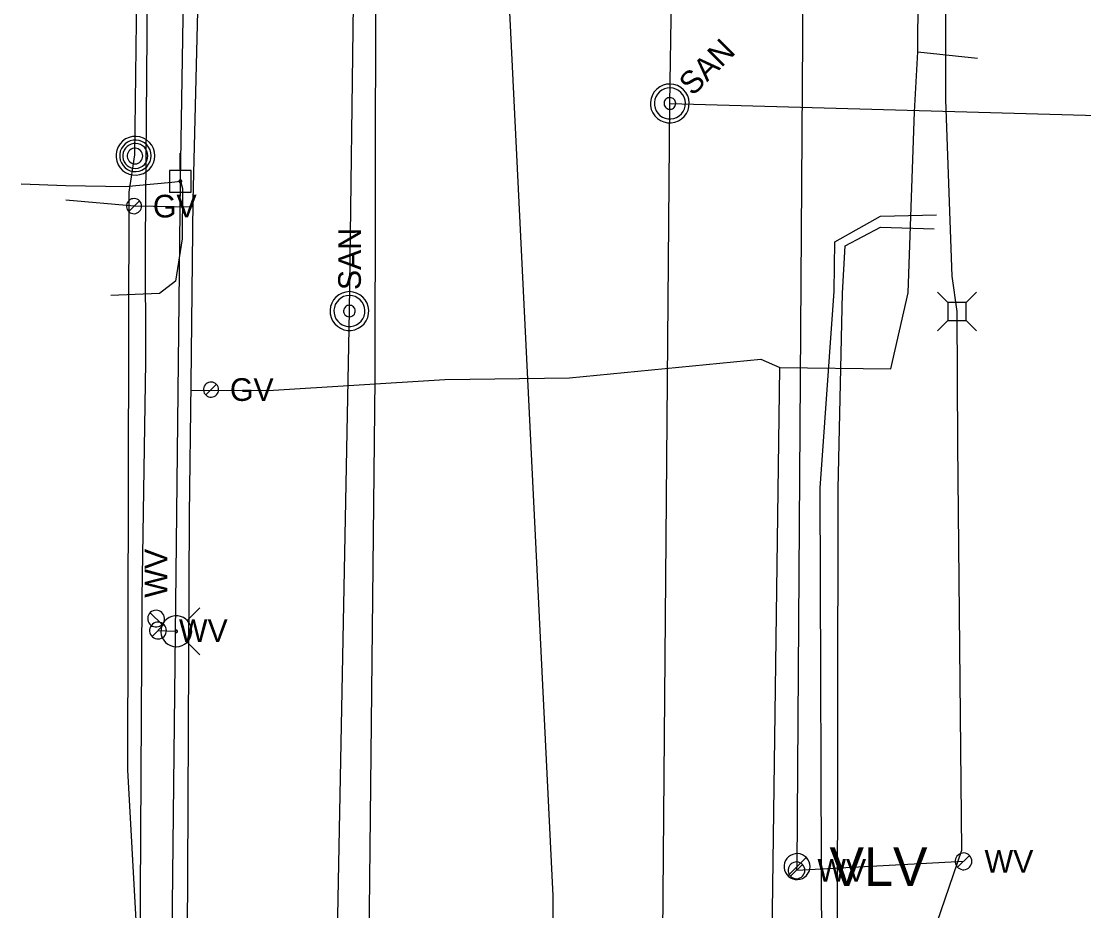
# Model space of a CAD drawing. Extents: x 600849 to 606371, y 330010 to 403088.
# Drawn here: x 601956.5 to 602137.1, y 359402.6 to 359553.8 of the extents above; entities that cross this region are included whole.
import ezdxf

# ---------------------------------------------------------------- set-up
doc = ezdxf.new("R2010")
doc.units = 0
for name, color, linetype in [('E_LTG_CID', 7, 'Continuous'), ('E_UTL_AG_Bold', 7, 'Continuous'), ('E_UTL_E_UG', 7, 'Continuous'), ('E_UTL_EPowerPole', 7, 'Continuous'), ('E_UTL_FO_UG', 7, 'Continuous'), ('E_UTL_G', 7, 'Continuous'), ('E_UTL_G_UG', 7, 'Continuous'), ('E_UTL_MH', 7, 'Continuous'), ('E_UTL_Overhead', 7, 'Continuous'), ('E_UTL_SAN', 7, 'Continuous'), ('E_UTL_SAN_UG', 7, 'Continuous'), ('E_UTL_T_UG', 7, 'Continuous'), ('E_UTL_VLV', 7, 'Continuous'), ('E_UTL_W', 7, 'Continuous'), ('E_UTL_W_UG', 7, 'Continuous'), ('E_UTL_WHydrant', 7, 'Continuous')]:
    doc.layers.add(name, color=color, linetype=linetype)

msp = doc.modelspace()

# ---------------------------------------------------------------- linework, layer by layer
at = {"layer": 'E_LTG_CID'}
msp.add_lwpolyline([(602042.94, 359054.77), (602043.69, 359086.99), (602042.08, 359198.08), (602043.03, 359218.8), (602043.8, 359252.58), (602046.66, 359354.8), (602046.79, 359386.71), (602046.88, 359405.12), (602038.97, 359566.99), (602038.48, 359570.03), (602037.12, 359648.56), (602041.37, 359697.34), (602046.93, 359747.34), (602047.07, 359768.54), (602046.73, 359770.11), (602047.59, 359908.15), (602042.37, 359984.86), (602041.75, 360075.24), (602041.84, 360079.99), (602042.01, 360081.1)], dxfattribs=at)
at = {"layer": 'E_UTL_AG_Bold'}
for points in [[(602113.97, 359506), (602112.22, 359507.75)], [(602117.07, 359506), (602118.82, 359507.75)], [(602117.07, 359506), (602113.97, 359506)], [(602113.97, 359506), (602113.97, 359502.9)], [(602117.07, 359502.9), (602117.07, 359506)], [(602113.97, 359502.9), (602112.22, 359501.15)], [(602113.97, 359502.9), (602117.07, 359502.9)], [(602117.07, 359502.9), (602118.82, 359501.15)]]:
    msp.add_lwpolyline(points, dxfattribs=at)
at = {"layer": 'E_UTL_E_UG'}
for points in [[(601956.46, 359526.19), (601964.06, 359525.89), (601974.15, 359525.72), (601982.04, 359526.44), (601983.51, 359526.6)], [(602085.26, 359310.91), (602091.76, 359313.09), (602092.69, 359326.77), (602092.95, 359361.05), (602092.55, 359394.66), (602092.26, 359474.45), (602094.66, 359507.91), (602094.73, 359516.29), (602102.49, 359520.67), (602112.01, 359520.87)], [(602108.93, 359395.16), (602111.77, 359386.68), (602113.26, 359360.43), (602110.37, 359332.69), (602106, 359310.05), (602105.4, 359305.5), (602093.1, 359305.68), (602093.44, 359312.78), (602095.06, 359326.71), (602095.31, 359360.87), (602095.23, 359394.65), (602095.34, 359474.33), (602096.04, 359507.6), (602096.48, 359515.62), (602102.52, 359518.77), (602111.62, 359518.51)]]:
    msp.add_lwpolyline(points, dxfattribs=at)
at = {"layer": 'E_UTL_EPowerPole'}
for points in [[(601983.48, 359528.45), (601983.48, 359531.35)], [(601985.32, 359528.45), (601981.64, 359528.45)], [(601981.64, 359528.45), (601981.64, 359524.75)], [(601985.32, 359524.75), (601985.32, 359528.45)], [(601983.75, 359526.6), (601983.75, 359526.65), (601983.73, 359526.69), (601983.71, 359526.73), (601983.68, 359526.77), (601983.65, 359526.8), (601983.61, 359526.82), (601983.57, 359526.84), (601983.52, 359526.84), (601983.48, 359526.84), (601983.43, 359526.83), (601983.39, 359526.81), (601983.35, 359526.78), (601983.32, 359526.75), (601983.3, 359526.71), (601983.28, 359526.67), (601983.27, 359526.63), (601983.27, 359526.58), (601983.28, 359526.54), (601983.3, 359526.49), (601983.32, 359526.46), (601983.35, 359526.42), (601983.39, 359526.4), (601983.43, 359526.38), (601983.48, 359526.37), (601983.52, 359526.37), (601983.57, 359526.37), (601983.61, 359526.39), (601983.65, 359526.41), (601983.68, 359526.44), (601983.71, 359526.47), (601983.73, 359526.52), (601983.75, 359526.56), (601983.75, 359526.6)], [(601981.64, 359524.75), (601985.32, 359524.75)]]:
    msp.add_lwpolyline(points, dxfattribs=at)
at = {"layer": 'E_UTL_FO_UG'}
for points in [[(602120.67, 359200.93), (602106.47, 359205.95), (602106.79, 359211.09), (602106.18, 359235.13), (602108.71, 359331.77), (602108.99, 359354.82), (602109.97, 359394.35), (602116.34, 359412.88), (602115.67, 359481.87), (602115.52, 359504.45), (602114.67, 359510.46), (602113.62, 359540.47), (602113.64, 359606.18), (602112.7, 359681.86), (602113.46, 359721.53), (602113.5, 359756.31), (602113.73, 359788.59), (602113.17, 359812.17), (602113.61, 359821.49)], [(601966.43, 358862.28), (601968, 359008.43), (601970.01, 359149.75), (601971.78, 359287.04), (601980.98, 359310.78), (601974.59, 359426.55), (601974.81, 359524.74), (601975.77, 359531.07), (601977.66, 359680.73)], [(601983.51, 359526.6), (601983.85, 359525.38), (601983.8, 359516.83), (601982.71, 359509.63), (601979.98, 359507.53), (601971.69, 359507.17)]]:
    msp.add_lwpolyline(points, dxfattribs=at)
at = {"layer": 'E_UTL_G'}
for points in [[(601976.92, 359522.37), (601976.89, 359522.62), (601976.83, 359522.85), (601976.71, 359523.07), (601976.56, 359523.26), (601976.38, 359523.42), (601976.17, 359523.54), (601975.94, 359523.62), (601975.7, 359523.66), (601975.45, 359523.64), (601975.21, 359523.59), (601974.99, 359523.49), (601974.79, 359523.34), (601974.63, 359523.17), (601974.49, 359522.96), (601974.4, 359522.74), (601974.36, 359522.5), (601974.36, 359522.25), (601974.4, 359522.01), (601974.49, 359521.79), (601974.63, 359521.58), (601974.79, 359521.4), (601974.99, 359521.26), (601975.21, 359521.16), (601975.45, 359521.1), (601975.7, 359521.09), (601975.94, 359521.13), (601976.17, 359521.21), (601976.38, 359521.33), (601976.56, 359521.49), (601976.71, 359521.68), (601976.83, 359521.9), (601976.89, 359522.13), (601976.92, 359522.37)], [(601974.73, 359521.47), (601976.54, 359523.28)], [(601990, 359491.19), (601989.98, 359491.43), (601989.91, 359491.66), (601989.8, 359491.88), (601989.65, 359492.07), (601989.46, 359492.23), (601989.25, 359492.35), (601989.02, 359492.43), (601988.78, 359492.47), (601988.54, 359492.46), (601988.3, 359492.4), (601988.08, 359492.3), (601987.88, 359492.16), (601987.71, 359491.98), (601987.58, 359491.77), (601987.49, 359491.55), (601987.44, 359491.31), (601987.44, 359491.06), (601987.49, 359490.82), (601987.58, 359490.6), (601987.71, 359490.39), (601987.88, 359490.22), (601988.08, 359490.07), (601988.3, 359489.97), (601988.54, 359489.92), (601988.78, 359489.9), (601989.02, 359489.94), (601989.25, 359490.02), (601989.46, 359490.14), (601989.65, 359490.3), (601989.8, 359490.49), (601989.91, 359490.71), (601989.98, 359490.94), (601990, 359491.19)], [(601987.81, 359490.28), (601989.63, 359492.09)]]:
    msp.add_lwpolyline(points, dxfattribs=at)
at = {"layer": 'E_UTL_G_UG'}
for points in [[(601980.09, 359021.9), (601980.96, 359082.79), (601981.41, 359151.97), (601983.06, 359227.97), (601983.79, 359286.76), (601983.84, 359287.29), (601984.42, 359351.28), (601984.8, 359408.77), (601985.08, 359469.91), (601985.33, 359492.21), (601985.69, 359523.34), (601987.17, 359583.17), (601988.92, 359663.01), (601988.74, 359686.98), (601989.06, 359710.39), (601989.78, 359803.45), (601990.35, 359832.65), (601991.62, 359916.26), (601992.43, 359984.9), (601992.5, 360011.35), (601993.81, 360039.63), (601994.27, 360121.7), (601995.5, 360174.54), (601997.19, 360243.87)], [(602107.24, 359507.62), (602108.29, 359538.41), (602108.87, 359548.58), (602110.47, 359817.84)], [(602108.87, 359548.58), (602118.99, 359547.53)], [(601985.58, 359522.18), (601975.63, 359522.37), (601964.04, 359523.4)], [(601985.31, 359491.09), (601998.44, 359491.05), (602028.46, 359492.92), (602049.65, 359493.17), (602082.18, 359496.35), (602085.4, 359494.92), (602104.24, 359494.72), (602107.24, 359507.62)], [(602081.98, 359107.17), (602081.16, 359116.35), (602081.46, 359134.42), (602081.75, 359147.78), (602082.15, 359175.55), (602082.09, 359256.23), (602083.46, 359330.27), (602084, 359387.99), (602084, 359390), (602085.4, 359494.92)]]:
    msp.add_lwpolyline(points, dxfattribs=at)
at = {"layer": 'E_UTL_MH'}
for points in [[(601979.16, 359530.94), (601979.1, 359531.56), (601978.92, 359532.16), (601978.64, 359532.72), (601978.25, 359533.21), (601977.77, 359533.62), (601977.23, 359533.94), (601976.64, 359534.14), (601976.02, 359534.23), (601975.39, 359534.2), (601974.78, 359534.05), (601974.21, 359533.79), (601973.7, 359533.43), (601973.27, 359532.98), (601972.93, 359532.45), (601972.69, 359531.87), (601972.57, 359531.25), (601972.57, 359530.62), (601972.69, 359530.01), (601972.93, 359529.42), (601973.27, 359528.9), (601973.7, 359528.44), (601974.21, 359528.08), (601974.78, 359527.82), (601975.39, 359527.67), (601976.02, 359527.64), (601976.64, 359527.73), (601977.23, 359527.93), (601977.77, 359528.25), (601978.25, 359528.66), (601978.64, 359529.15), (601978.92, 359529.71), (601979.1, 359530.31), (601979.16, 359530.94)], [(601978.54, 359530.93), (601978.5, 359531.44), (601978.35, 359531.93), (601978.12, 359532.38), (601977.8, 359532.78), (601977.42, 359533.11), (601976.98, 359533.37), (601976.5, 359533.53), (601975.99, 359533.61), (601975.49, 359533.58), (601974.99, 359533.46), (601974.53, 359533.25), (601974.11, 359532.95), (601973.76, 359532.59), (601973.49, 359532.16), (601973.3, 359531.69), (601973.2, 359531.19), (601973.2, 359530.68), (601973.3, 359530.18), (601973.49, 359529.71), (601973.76, 359529.28), (601974.11, 359528.91), (601974.53, 359528.61), (601974.99, 359528.4), (601975.49, 359528.28), (601975.99, 359528.26), (601976.5, 359528.33), (601976.98, 359528.5), (601977.42, 359528.75), (601977.8, 359529.08), (601978.12, 359529.48), (601978.35, 359529.94), (601978.5, 359530.43), (601978.54, 359530.93)], [(601977.98, 359530.9), (601977.94, 359531.31), (601977.83, 359531.69), (601977.64, 359532.05), (601977.39, 359532.37), (601977.09, 359532.64), (601976.74, 359532.84), (601976.35, 359532.97), (601975.95, 359533.03), (601975.55, 359533.01), (601975.16, 359532.92), (601974.79, 359532.75), (601974.46, 359532.51), (601974.18, 359532.22), (601973.96, 359531.88), (601973.81, 359531.5), (601973.73, 359531.11), (601973.73, 359530.7), (601973.81, 359530.3), (601973.96, 359529.93), (601974.18, 359529.59), (601974.46, 359529.29), (601974.79, 359529.06), (601975.16, 359528.89), (601975.55, 359528.8), (601975.95, 359528.78), (601976.35, 359528.83), (601976.74, 359528.97), (601977.09, 359529.17), (601977.39, 359529.43), (601977.64, 359529.75), (601977.83, 359530.11), (601977.94, 359530.5), (601977.98, 359530.9)], [(601977.13, 359530.89), (601977.1, 359531.14), (601977.03, 359531.38), (601976.91, 359531.61), (601976.76, 359531.81), (601976.57, 359531.97), (601976.35, 359532.1), (601976.11, 359532.18), (601975.86, 359532.22), (601975.6, 359532.21), (601975.36, 359532.15), (601975.13, 359532.04), (601974.92, 359531.89), (601974.75, 359531.71), (601974.61, 359531.5), (601974.52, 359531.26), (601974.47, 359531.01), (601974.47, 359530.76), (601974.52, 359530.51), (601974.61, 359530.28), (601974.75, 359530.06), (601974.92, 359529.88), (601975.13, 359529.73), (601975.36, 359529.63), (601975.6, 359529.57), (601975.86, 359529.56), (601976.11, 359529.59), (601976.35, 359529.68), (601976.57, 359529.8), (601976.76, 359529.97), (601976.91, 359530.17), (601977.03, 359530.39), (601977.1, 359530.64), (601977.13, 359530.89)]]:
    msp.add_lwpolyline(points, dxfattribs=at)
at = {"layer": 'E_UTL_Overhead'}
msp.add_lwpolyline([(601976.75, 358958.92), (601977.97, 359111.94), (601981.19, 359312.23), (601983.51, 359526.6), (601985.8, 359662.25), (601987.84, 359828.62), (601989.65, 359947.39), (601991.34, 360075.03), (601992.79, 360204.36), (601996.6, 360395.42), (601996.88, 360486.88), (601998.68, 360539.79), (601998.36, 360632.61), (601999.96, 360761.05), (602001.64, 360876.73), (602001.68, 360897.47), (602002.94, 360981.08), (602003.73, 361045.7), (602006.07, 361225.37), (602007.31, 361412.08)], dxfattribs=at)
at = {"layer": 'E_UTL_SAN'}
for points in [[(602069.04, 359542.16), (602068.56, 359542.56), (602068.01, 359542.86), (602067.41, 359543.05), (602066.78, 359543.13), (602066.16, 359543.08), (602065.55, 359542.92), (602064.99, 359542.65), (602064.49, 359542.27), (602064.06, 359541.81), (602063.74, 359541.27), (602063.52, 359540.68), (602063.41, 359540.06), (602063.43, 359539.44), (602063.56, 359538.82), (602063.81, 359538.25), (602064.16, 359537.73), (602064.61, 359537.28), (602065.12, 359536.93), (602065.7, 359536.68), (602066.31, 359536.55), (602066.94, 359536.54), (602067.56, 359536.64), (602068.15, 359536.86), (602068.68, 359537.19), (602069.15, 359537.61), (602069.52, 359538.11), (602069.8, 359538.67), (602069.96, 359539.28), (602070.01, 359539.91), (602069.93, 359540.53), (602069.74, 359541.13), (602069.44, 359541.68), (602069.04, 359542.16)], [(602068.57, 359541.69), (602068.19, 359542.01), (602067.75, 359542.25), (602067.27, 359542.41), (602066.77, 359542.47), (602066.27, 359542.43), (602065.78, 359542.3), (602065.33, 359542.08), (602064.93, 359541.78), (602064.59, 359541.41), (602064.33, 359540.98), (602064.16, 359540.51), (602064.07, 359540.02), (602064.08, 359539.51), (602064.19, 359539.02), (602064.39, 359538.56), (602064.67, 359538.15), (602065.03, 359537.79), (602065.44, 359537.51), (602065.9, 359537.31), (602066.39, 359537.21), (602066.89, 359537.19), (602067.39, 359537.28), (602067.86, 359537.45), (602068.29, 359537.71), (602068.66, 359538.05), (602068.96, 359538.45), (602069.18, 359538.91), (602069.31, 359539.39), (602069.35, 359539.89), (602069.29, 359540.39), (602069.13, 359540.87), (602068.89, 359541.31), (602068.57, 359541.69)], [(602067.41, 359540.53), (602067.26, 359540.65), (602067.1, 359540.74), (602066.92, 359540.8), (602066.73, 359540.82), (602066.54, 359540.8), (602066.36, 359540.76), (602066.19, 359540.67), (602066.04, 359540.56), (602065.91, 359540.42), (602065.82, 359540.26), (602065.75, 359540.08), (602065.72, 359539.9), (602065.72, 359539.71), (602065.76, 359539.53), (602065.84, 359539.35), (602065.94, 359539.2), (602066.08, 359539.06), (602066.23, 359538.96), (602066.4, 359538.88), (602066.59, 359538.84), (602066.78, 359538.84), (602066.96, 359538.87), (602067.14, 359538.94), (602067.3, 359539.04), (602067.44, 359539.16), (602067.55, 359539.31), (602067.63, 359539.48), (602067.68, 359539.66), (602067.7, 359539.85), (602067.67, 359540.04), (602067.62, 359540.22), (602067.53, 359540.38), (602067.41, 359540.53)], [(602012.24, 359507.83), (602011.62, 359507.77), (602011.02, 359507.59), (602010.46, 359507.31), (602009.96, 359506.92), (602009.55, 359506.44), (602009.24, 359505.9), (602009.03, 359505.31), (602008.95, 359504.69), (602008.98, 359504.06), (602009.12, 359503.45), (602009.38, 359502.88), (602009.75, 359502.37), (602010.2, 359501.94), (602010.73, 359501.6), (602011.31, 359501.36), (602011.93, 359501.24), (602012.56, 359501.24), (602013.17, 359501.36), (602013.75, 359501.6), (602014.28, 359501.94), (602014.74, 359502.37), (602015.1, 359502.88), (602015.36, 359503.45), (602015.51, 359504.06), (602015.54, 359504.69), (602015.45, 359505.31), (602015.24, 359505.9), (602014.93, 359506.44), (602014.52, 359506.92), (602014.03, 359507.31), (602013.47, 359507.59), (602012.87, 359507.77), (602012.24, 359507.83)], [(602012.24, 359507.17), (602011.74, 359507.12), (602011.26, 359506.98), (602010.81, 359506.75), (602010.42, 359506.44), (602010.09, 359506.06), (602009.84, 359505.63), (602009.68, 359505.15), (602009.6, 359504.66), (602009.63, 359504.15), (602009.75, 359503.67), (602009.96, 359503.21), (602010.25, 359502.8), (602010.61, 359502.45), (602011.03, 359502.18), (602011.5, 359502), (602011.99, 359501.9), (602012.49, 359501.9), (602012.99, 359502), (602013.45, 359502.18), (602013.87, 359502.45), (602014.24, 359502.8), (602014.53, 359503.21), (602014.74, 359503.67), (602014.85, 359504.15), (602014.88, 359504.66), (602014.81, 359505.15), (602014.64, 359505.63), (602014.39, 359506.06), (602014.06, 359506.44), (602013.67, 359506.75), (602013.22, 359506.98), (602012.74, 359507.12), (602012.24, 359507.17)], [(602012.24, 359505.52), (602012.05, 359505.5), (602011.87, 359505.45), (602011.71, 359505.36), (602011.56, 359505.25), (602011.44, 359505.1), (602011.34, 359504.94), (602011.28, 359504.76), (602011.25, 359504.58), (602011.26, 359504.39), (602011.31, 359504.21), (602011.38, 359504.03), (602011.49, 359503.88), (602011.63, 359503.75), (602011.79, 359503.65), (602011.96, 359503.58), (602012.15, 359503.54), (602012.34, 359503.54), (602012.52, 359503.58), (602012.7, 359503.65), (602012.85, 359503.75), (602012.99, 359503.88), (602013.1, 359504.03), (602013.18, 359504.21), (602013.22, 359504.39), (602013.23, 359504.58), (602013.2, 359504.76), (602013.14, 359504.94), (602013.05, 359505.1), (602012.93, 359505.25), (602012.78, 359505.36), (602012.61, 359505.45), (602012.43, 359505.5), (602012.24, 359505.52)]]:
    msp.add_lwpolyline(points, dxfattribs=at)
at = {"layer": 'E_UTL_SAN_UG'}
for p, q in [((602066.71, 359539.83), (602071.01, 359839.88)), ((602063.93, 359208.58), (602066.71, 359539.83))]:
    msp.add_line(p, q, dxfattribs=at)
for points in [[(602012.25, 359504.52), (602016.69, 359843.9)], [(602066.71, 359539.83), (602423.93, 359529.79)], [(602005.68, 359163.83), (602012.25, 359504.52)]]:
    msp.add_lwpolyline(points, dxfattribs=at)
at = {"layer": 'E_UTL_T_UG'}
msp.add_lwpolyline([(602007.51, 358972.14), (602009.77, 359124.48), (602011.31, 359275.24), (602014.79, 359322.97), (602016.6, 359492.93), (602016.88, 359658.26), (602018.98, 359809.25), (602022.42, 359980.76), (602021.62, 360120.35), (602030.35, 360683.16)], dxfattribs=at)
at = {"layer": 'E_UTL_VLV'}
for points in [[(602090.53, 359410.09), (602090.49, 359410.5), (602090.37, 359410.91), (602090.18, 359411.28), (602089.92, 359411.61), (602089.6, 359411.88), (602089.24, 359412.09), (602088.85, 359412.23), (602088.43, 359412.29), (602088.01, 359412.27), (602087.61, 359412.17), (602087.23, 359411.99), (602086.89, 359411.75), (602086.6, 359411.45), (602086.37, 359411.1), (602086.22, 359410.71), (602086.14, 359410.3), (602086.14, 359409.88), (602086.22, 359409.47), (602086.37, 359409.08), (602086.6, 359408.73), (602086.89, 359408.43), (602087.23, 359408.18), (602087.61, 359408.01), (602088.01, 359407.91), (602088.43, 359407.89), (602088.85, 359407.95), (602089.24, 359408.09), (602089.6, 359408.3), (602089.92, 359408.57), (602090.18, 359408.9), (602090.37, 359409.27), (602090.49, 359409.67), (602090.53, 359410.09)], [(602086.77, 359408.53), (602089.88, 359411.64)]]:
    msp.add_lwpolyline(points, dxfattribs=at)
at = {"layer": 'E_UTL_W'}
for points in [[(601979.39, 359453.67), (601979.12, 359453.65), (601978.86, 359453.57), (601978.62, 359453.45), (601978.4, 359453.28), (601978.23, 359453.07), (601978.09, 359452.84), (601978, 359452.58), (601977.96, 359452.31), (601977.98, 359452.04), (601978.04, 359451.78), (601978.15, 359451.53), (601978.31, 359451.31), (601978.51, 359451.13), (601978.74, 359450.98), (601978.99, 359450.88), (601979.25, 359450.83), (601979.52, 359450.83), (601979.79, 359450.88), (601980.04, 359450.98), (601980.27, 359451.13), (601980.47, 359451.31), (601980.62, 359451.53), (601980.74, 359451.78), (601980.8, 359452.04), (601980.81, 359452.31), (601980.77, 359452.58), (601980.69, 359452.84), (601980.55, 359453.07), (601980.37, 359453.28), (601980.16, 359453.45), (601979.92, 359453.57), (601979.66, 359453.65), (601979.39, 359453.67)], [(601980.4, 359451.24), (601978.38, 359453.25)], [(601981.13, 359450.22), (601981.1, 359450.49), (601981.03, 359450.75), (601980.9, 359450.99), (601980.73, 359451.2), (601980.53, 359451.38), (601980.29, 359451.52), (601980.04, 359451.6), (601979.77, 359451.64), (601979.5, 359451.63), (601979.24, 359451.57), (601978.99, 359451.45), (601978.77, 359451.3), (601978.58, 359451.1), (601978.43, 359450.87), (601978.33, 359450.62), (601978.28, 359450.35), (601978.28, 359450.08), (601978.33, 359449.82), (601978.43, 359449.56), (601978.58, 359449.34), (601978.77, 359449.14), (601978.99, 359448.98), (601979.24, 359448.87), (601979.5, 359448.81), (601979.77, 359448.79), (601980.04, 359448.83), (601980.29, 359448.92), (601980.53, 359449.06), (601980.73, 359449.23), (601980.9, 359449.45), (601981.03, 359449.69), (601981.1, 359449.95), (601981.13, 359450.22)], [(601978.69, 359449.21), (601980.71, 359451.23)], [(602118.06, 359410.98), (602118.03, 359411.25), (602117.95, 359411.51), (602117.83, 359411.75), (602117.66, 359411.96), (602117.46, 359412.14), (602117.22, 359412.27), (602116.97, 359412.36), (602116.7, 359412.4), (602116.43, 359412.39), (602116.16, 359412.32), (602115.92, 359412.21), (602115.7, 359412.05), (602115.51, 359411.86), (602115.36, 359411.63), (602115.26, 359411.38), (602115.21, 359411.11), (602115.21, 359410.84), (602115.26, 359410.57), (602115.36, 359410.32), (602115.51, 359410.09), (602115.7, 359409.9), (602115.92, 359409.74), (602116.16, 359409.63), (602116.43, 359409.56), (602116.7, 359409.55), (602116.97, 359409.59), (602117.22, 359409.68), (602117.46, 359409.81), (602117.66, 359409.99), (602117.83, 359410.2), (602117.95, 359410.45), (602118.03, 359410.71), (602118.06, 359410.98)], [(602115.62, 359409.97), (602117.64, 359411.98)], [(602089.65, 359409.45), (602089.63, 359409.72), (602089.55, 359409.98), (602089.43, 359410.22), (602089.26, 359410.43), (602089.06, 359410.61), (602088.82, 359410.75), (602088.57, 359410.84), (602088.3, 359410.87), (602088.03, 359410.86), (602087.76, 359410.8), (602087.52, 359410.69), (602087.3, 359410.53), (602087.11, 359410.33), (602086.96, 359410.1), (602086.86, 359409.85), (602086.81, 359409.59), (602086.81, 359409.31), (602086.86, 359409.05), (602086.96, 359408.8), (602087.11, 359408.57), (602087.3, 359408.37), (602087.52, 359408.22), (602087.76, 359408.1), (602088.03, 359408.04), (602088.3, 359408.03), (602088.57, 359408.06), (602088.82, 359408.15), (602089.06, 359408.29), (602089.26, 359408.47), (602089.43, 359408.68), (602089.55, 359408.92), (602089.63, 359409.18), (602089.65, 359409.45)], [(602087.22, 359408.44), (602089.24, 359410.46)]]:
    msp.add_lwpolyline(points, dxfattribs=at)
at = {"layer": 'E_UTL_W_UG'}
for points in [[(601972.16, 359041.36), (601973.28, 359168.07), (601974.93, 359233.92), (601975.83, 359340.64), (601976.66, 359395.32), (601977.04, 359455.79), (601977.65, 359495.85), (601977.61, 359516.2), (601978.05, 359572.79), (601979.2, 359630.24), (601981.41, 359672.03), (601980.94, 359711.2), (601981.6, 359773.44), (601981.95, 359831.36), (601983.96, 359939.3), (601985.82, 359960.11), (601985.13, 359963.2), (601985.07, 359965.47), (601985.74, 359997.89), (601982.7, 360082.49), (601986.39, 360103.49), (601987, 360173.39), (601989.12, 360321.85)], [(602116.63, 359410.98), (602088.23, 359409.45), (602088.33, 359410.09), (602089.35, 359559.35), (602088.99, 359652.21), (602088.87, 359663.98), (602088.77, 359664.43), (602088.87, 359665.15), (602088.77, 359669.52)], [(601979.7, 359450.22), (601982.81, 359450.09)]]:
    msp.add_lwpolyline(points, dxfattribs=at)
at = {"layer": 'E_UTL_WHydrant'}
for points in [[(601984.65, 359451.92), (601986.79, 359454.07)], [(601982.81, 359447.47), (601983.31, 359447.51), (601983.79, 359447.65), (601984.23, 359447.88), (601984.62, 359448.19), (601984.95, 359448.57), (601985.2, 359449), (601985.36, 359449.47), (601985.43, 359449.96), (601985.41, 359450.46), (601985.29, 359450.95), (601985.08, 359451.4), (601984.8, 359451.81), (601984.43, 359452.15), (601984.02, 359452.42), (601983.55, 359452.61), (601983.06, 359452.7), (601982.56, 359452.7), (601982.07, 359452.61), (601981.61, 359452.42), (601981.19, 359452.15), (601980.83, 359451.81), (601980.54, 359451.4), (601980.33, 359450.95), (601980.22, 359450.46), (601980.19, 359449.96), (601980.26, 359449.47), (601980.43, 359449), (601980.68, 359448.57), (601981, 359448.19), (601981.4, 359447.88), (601981.84, 359447.65), (601982.32, 359447.51), (601982.81, 359447.47)], [(601982.81, 359449.89), (601982.85, 359449.89), (601982.89, 359449.9), (601982.92, 359449.92), (601982.95, 359449.94), (601982.98, 359449.97), (601983, 359450.01), (601983.01, 359450.04), (601983.01, 359450.08), (601983.01, 359450.12), (601983, 359450.15), (601982.99, 359450.19), (601982.96, 359450.22), (601982.94, 359450.25), (601982.91, 359450.27), (601982.87, 359450.28), (601982.83, 359450.29), (601982.79, 359450.29), (601982.76, 359450.28), (601982.72, 359450.27), (601982.69, 359450.25), (601982.66, 359450.22), (601982.64, 359450.19), (601982.62, 359450.15), (601982.61, 359450.12), (601982.61, 359450.08), (601982.62, 359450.04), (601982.63, 359450.01), (601982.65, 359449.97), (601982.67, 359449.94), (601982.7, 359449.92), (601982.74, 359449.9), (601982.78, 359449.89), (601982.81, 359449.89)], [(601984.65, 359448.25), (601986.79, 359446.11)]]:
    msp.add_lwpolyline(points, dxfattribs=at)

# ---------------------------------------------------------------- texts
at = {"layer": 'E_UTL_G'}
for p in [(601978.84, 359520.45), (601991.93, 359489.26)]:
    msp.add_text('GV', height=3.85, dxfattribs=at).set_placement(p)
at = {"layer": 'E_UTL_SAN'}
for rotation, p in [(45, (602070.6, 359540.97)), (90, (602014.19, 359508.09))]:
    msp.add_text('SAN', height=3.849, rotation=rotation, dxfattribs=at).set_placement(p)
at = {"layer": 'E_UTL_VLV'}
msp.add_text('VLV', height=6.6, dxfattribs=at).set_placement((602093.83, 359406.79))
at = {"layer": 'E_UTL_W'}
msp.add_text('WV', height=3.85, rotation=90, dxfattribs=at).set_placement((601981.31, 359455.81))
for p in [(601983.27, 359448.29), (602120.2, 359409.05), (602091.79, 359407.53)]:
    msp.add_text('WV', height=3.85, dxfattribs=at).set_placement(p)

doc.saveas('drawing.dxf')
